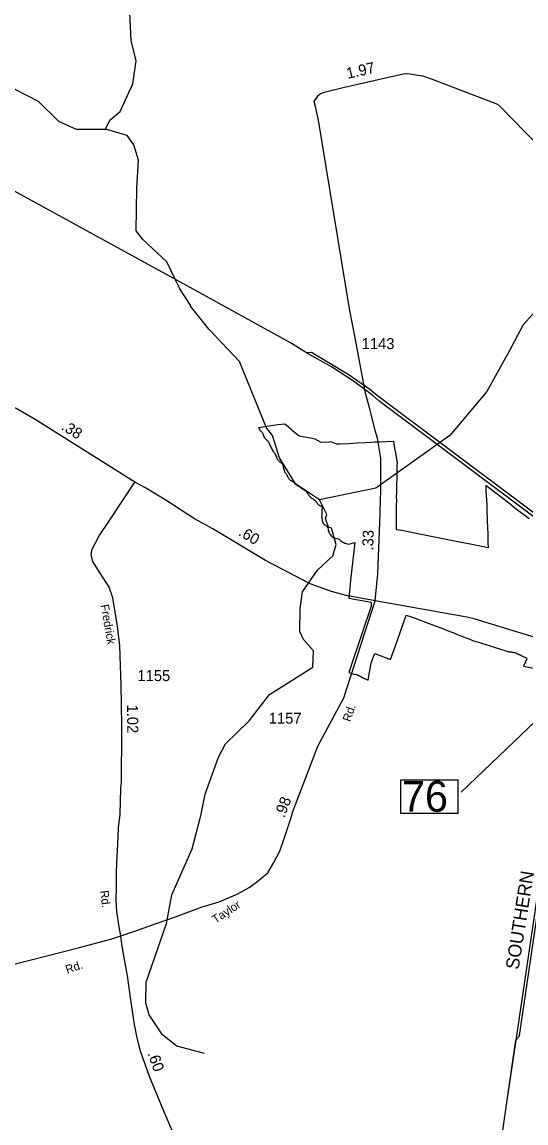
# Model space of a CAD drawing. Extents: x 2532689 to 2764727, y 536648 to 732970.
# Drawn here: x 2556042 to 2561755, y 642091 to 654572 of the extents above; entities that cross this region are included whole.
import ezdxf

# ---------------------------------------------------------------- set-up
doc = ezdxf.new("R2010")
doc.units = 0
for name, color, linetype in [('Exist Boundary Political City Limit New', 7, 'Continuous'), ('Exist Hydrographic Creek Single Shore', 7, 'Continuous'), ('Exist Railroad Mainline', 7, 'Continuous'), ('Exist Railroad Mainline Label', 7, 'Continuous'), ('Exist Railroad Siding', 7, 'Continuous'), ('Exist Road Primary NC Attributed', 7, 'Continuous'), ('Exist Road Primary NC Mileage Hundredths English Label', 7, 'Continuous'), ('Exist Road Primary NC Structure Standard Bridge Number Label', 7, 'Continuous'), ('Exist Road Secondary Mileage Hundredths English Label', 7, 'Continuous'), ('Exist Road Secondary Type 51 Attributed', 7, 'Continuous'), ('Exist Road Secondary Type 51 Label', 7, 'Continuous'), ('Exist Road Secondary Type 51 Number Label', 7, 'Continuous'), ('Map Preparation Boundary City Limit Buffer Line', 7, 'Continuous')]:
    doc.layers.add(name, color=color, linetype=linetype)

msp = doc.modelspace()

# ---------------------------------------------------------------- linework, layer by layer
at = {"layer": 'Exist Boundary Political City Limit New'}
for points in [[(2561790, 648941), (2561629, 649062), (2561557, 649120), (2561364, 649268), (2561299, 649318), (2561301, 649258), (2561309, 649095), (2561311, 649044), (2561316, 648918), (2561318, 648840), (2561321, 648765), (2561323, 648698), (2561324, 648672), (2561327, 648612), (2561140, 648649), (2560944, 648688), (2560716, 648733), (2560530, 648769), (2560346, 648806), (2560285, 648817), (2560286, 648931), (2560286, 648987), (2560287, 649031), (2560288, 649106), (2560289, 649131), (2560288, 649203), (2560290, 649227), (2560290, 649281), (2560291, 649327), (2560293, 649403), (2560294, 649426), (2560296, 649523), (2560296, 649539), (2560297, 649577), (2560289, 649619), (2560274, 649706), (2560272, 649715), (2560256, 649817), (2560172, 649812), (2560102, 649808), (2560038, 649810), (2560000, 649807), (2559940, 649801), (2559841, 649796), (2559745, 649792), (2559641, 649787), (2559612, 649786), (2559567, 649806), (2559538, 649812), (2559533, 649811), (2559432, 649805), (2559364, 649844), (2559313, 649853), (2559245, 649864), (2559182, 649876), (2559129, 649920), (2559036, 650000), (2559020, 650015), (2558944, 650004), (2558915, 650000), (2558723, 649972), (2558734, 649956), (2558743, 649943), (2558752, 649933), (2558756, 649927), (2558762, 649921), (2558767, 649914), (2558771, 649906), (2558776, 649895), (2558779, 649885), (2558782, 649874), (2558788, 649863), (2558797, 649852), (2558806, 649842), (2558814, 649835), (2558822, 649829), (2558831, 649819), (2558840, 649804), (2558849, 649786), (2558856, 649769), (2558862, 649757), (2558867, 649746), (2558872, 649735), (2558879, 649723), (2558886, 649712), (2558892, 649701), (2558898, 649692), (2558902, 649685), (2558908, 649677), (2558914, 649665), (2558920, 649653), (2558925, 649641), (2558928, 649635), (2558930, 649629), (2558932, 649623), (2558936, 649617)], [(2558936, 649617), (2558949, 649601), (2558962, 649589), (2558977, 649577), (2558988, 649566), (2558993, 649560), (2558997, 649552), (2559000, 649542), (2559003, 649533), (2559004, 649528), (2559005, 649523), (2559007, 649514), (2559009, 649504), (2559012, 649493), (2559014, 649486), (2559016, 649479), (2559018, 649474), (2559020, 649469), (2559024, 649464), (2559029, 649458), (2559035, 649451), (2559040, 649444), (2559046, 649436), (2559049, 649428), (2559053, 649420), (2559057, 649411), (2559060, 649405), (2559063, 649400), (2559066, 649395), (2559068, 649392), (2559073, 649386), (2559082, 649380), (2559092, 649373), (2559103, 649367), (2559115, 649358), (2559125, 649349), (2559136, 649339), (2559148, 649329), (2559162, 649319), (2559177, 649309), (2559190, 649301), (2559200, 649295), (2559208, 649289), (2559218, 649283), (2559240, 649268), (2559248, 649262), (2559255, 649257), (2559262, 649251), (2559269, 649244), (2559276, 649233), (2559283, 649223), (2559288, 649214), (2559293, 649206), (2559298, 649199), (2559312, 649186), (2559325, 649176), (2559334, 649171), (2559342, 649166), (2559351, 649160), (2559360, 649153), (2559368, 649144), (2559375, 649136), (2559381, 649128), (2559386, 649122), (2559391, 649113), (2559395, 649105), (2559404, 649100), (2559408, 649098), (2559414, 649094), (2559419, 649090), (2559424, 649088), (2559428, 649086), (2559433, 649084), (2559439, 649079), (2559442, 649075), (2559444, 649069), (2559444, 649066), (2559444, 649059), (2559443, 649052), (2559441, 649046), (2559441, 649027), (2559441, 649022), (2559442, 649008), (2559441, 649001), (2559440, 648992), (2559440, 648985), (2559438, 648970), (2559439, 648964), (2559440, 648958), (2559442, 648943), (2559443, 648936), (2559443, 648930), (2559446, 648920), (2559448, 648908), (2559451, 648899), (2559452, 648894), (2559456, 648888), (2559458, 648886), (2559459, 648884), (2559464, 648880)], [(2559464, 648880), (2559468, 648877), (2559473, 648873), (2559480, 648867), (2559485, 648863), (2559489, 648860), (2559492, 648856), (2559496, 648852), (2559507, 648838), (2559511, 648823), (2559514, 648809), (2559518, 648795), (2559521, 648785), (2559526, 648776), (2559532, 648766), (2559539, 648757), (2559547, 648748), (2559555, 648741), (2559562, 648734), (2559567, 648730), (2559578, 648726), (2559594, 648722), (2559612, 648718), (2559628, 648712), (2559636, 648707), (2559644, 648701), (2559652, 648695), (2559660, 648688), (2559672, 648681), (2559683, 648675), (2559693, 648669), (2559699, 648666), (2559706, 648663), (2559717, 648660), (2559730, 648657), (2559745, 648654), (2559772, 648660), (2559801, 648668), (2559813, 648672), (2559764, 648245), (2559748, 648040), (2560000, 647996), (2560000, 647950), (2559899, 647647), (2559746, 647197), (2559804, 647181), (2559805, 647180), (2559820, 647178), (2559836, 647174), (2559850, 647168), (2559862, 647162), (2559873, 647156), (2559882, 647151), (2559894, 647145), (2559907, 647138), (2559920, 647132), (2559933, 647126), (2559944, 647122), (2559955, 647118), (2559966, 647113), (2560000, 647306), (2560040, 647412), (2560219, 647347), (2560274, 647500), (2560332, 647664), (2560398, 647847), (2560510, 647809), (2560538, 647800), (2560647, 647759), (2560708, 647736), (2560779, 647709), (2560819, 647693), (2560871, 647672), (2560944, 647644), (2560968, 647634), (2561105, 647579), (2561124, 647571), (2561158, 647558), (2561244, 647533), (2561252, 647531), (2561348, 647500), (2561356, 647497), (2561445, 647470), (2561539, 647439), (2561544, 647438), (2561550, 647437), (2561556, 647436), (2561558, 647435), (2561560, 647434), (2561562, 647434), (2561565, 647433), (2561568, 647433), (2561571, 647432), (2561573, 647432), (2561575, 647432), (2561578, 647432), (2561583, 647432), (2561588, 647431), (2561591, 647431), (2561595, 647430)], [(2561595, 647430), (2561600, 647429), (2561604, 647428), (2561609, 647427), (2561614, 647426), (2561619, 647425), (2561622, 647424), (2561626, 647423), (2561628, 647423), (2561632, 647422), (2561636, 647422), (2561639, 647421), (2561641, 647421), (2561646, 647418), (2561652, 647414), (2561658, 647410), (2561662, 647409), (2561665, 647408), (2561668, 647407), (2561671, 647406), (2561674, 647404), (2561677, 647402), (2561679, 647402), (2561682, 647401), (2561685, 647400), (2561691, 647397), (2561696, 647394), (2561700, 647392), (2561704, 647389), (2561706, 647387), (2561708, 647386), (2561766, 647360)], [(2561763, 647353), (2561726, 647270), (2562006, 647213)]]:
    msp.add_lwpolyline(points, dxfattribs=at)
at = {"layer": 'Exist Hydrographic Creek Single Shore'}
for points in [[(2556990, 653358), (2557038, 653459), (2557153, 653559), (2557297, 653870), (2557334, 654131), (2557280, 654362), (2557239, 655236), (2557298, 655646), (2557285, 655888), (2557164, 656159), (2557168, 656402), (2557304, 656687), (2557411, 656747), (2557847, 656826)], [(2555561, 654013), (2556226, 653675), (2556455, 653448), (2556657, 653358), (2556990, 653358)], [(2557950, 651364), (2557831, 651547), (2557684, 651853), (2557413, 652105), (2557336, 652204), (2557344, 652690), (2557363, 653006), (2557310, 653181), (2557233, 653286), (2556990, 653358)], [(2559413, 649156), (2559141, 649338), (2558960, 649633), (2558880, 649883), (2558812, 649972), (2558506, 650724), (2558165, 651085), (2557951, 651349), (2557950, 651364)], [(2562000, 651444), (2561722, 651140), (2561562, 650835), (2561310, 650383), (2560892, 649883), (2560053, 649288), (2559413, 649156)], [(2558072, 645592), (2558118, 645817), (2558268, 646237), (2558348, 646388), (2558618, 646652), (2558846, 646950), (2559340, 647259), (2559345, 647443), (2559234, 647573), (2559190, 647663), (2559193, 647922), (2559223, 648114), (2559393, 648360), (2559565, 648522), (2559604, 648648), (2559600, 648660), (2559551, 648836), (2559517, 648845), (2559482, 648945), (2559498, 648989), (2559413, 649156)], [(2558111, 642878), (2557796, 642964), (2557636, 643092), (2557482, 643316), (2557446, 643449), (2557450, 643689), (2557679, 644352), (2557740, 644679), (2557972, 645201), (2558060, 645547), (2558072, 645592)]]:
    msp.add_lwpolyline(points, dxfattribs=at)
at = {"layer": 'Exist Railroad Mainline'}
for p, q in [((2562055, 645852), (2561640, 643031)), ((2561640, 643031), (2561530, 642297))]:
    msp.add_line(p, q, dxfattribs=at)
for points in [[(2559266, 650821), (2559087, 650934), (2557947, 651564), (2555400, 652956), (2551990, 654816), (2550942, 655412)], [(2562887, 648180), (2560088, 650277), (2560017, 650338), (2559798, 650502), (2559549, 650663), (2559266, 650821)], [(2559836, 631017), (2560198, 633565), (2560580, 635992), (2561345, 640971), (2561535, 642299), (2561640, 643031)]]:
    msp.add_lwpolyline(points, dxfattribs=at)
at = {"layer": 'Exist Railroad Siding'}
for points in [[(2563595, 648418), (2563449, 648317), (2563356, 648259), (2563241, 648219), (2563195, 648208), (2563115, 648206), (2562896, 648236), (2562827, 648279), (2562462, 648544), (2560071, 650333), (2559984, 650407), (2559739, 650576), (2559324, 650826), (2559266, 650821)], [(2562055, 645852), (2562059, 645828), (2562074, 645816), (2562074, 645776), (2562083, 645756), (2562083, 645726), (2562074, 645708), (2561928, 644777), (2561677, 643082), (2561669, 643064), (2561640, 643031)]]:
    msp.add_lwpolyline(points, dxfattribs=at)
at = {"layer": 'Exist Road Primary NC Attributed'}
for points in [[(2557320, 649355), (2556779, 649697), (2556189, 650066), (2555974, 650190), (2555843, 650256), (2555720, 650328), (2555619, 650378), (2555581, 650397)], [(2560045, 648012), (2559717, 648072), (2559549, 648115), (2559307, 648202), (2558802, 648466), (2558205, 648825), (2557997, 648939), (2557684, 649144), (2557435, 649295), (2557320, 649355)], [(2562914, 647395), (2562172, 647520), (2561987, 647558), (2561649, 647660), (2561179, 647802), (2561086, 647825), (2560045, 648012)]]:
    msp.add_lwpolyline(points, dxfattribs=at)
at = {"layer": 'Exist Road Primary NC Structure Standard Bridge Number Label'}
msp.add_line((2562578, 647331), (2561021, 645843), dxfattribs=at)
msp.add_lwpolyline([(2560336, 645981), (2560981, 645981), (2560981, 645599), (2560336, 645599)], close=True, dxfattribs=at)
at = {"layer": 'Exist Road Secondary Type 51 Attributed'}
for points in [[(2559927, 650406), (2559818, 650992), (2559754, 651319), (2559404, 653460), (2559367, 653613), (2559352, 653671), (2559403, 653742), (2559422, 653756), (2559466, 653775), (2559699, 653832), (2560362, 653983), (2560414, 653988), (2560582, 653963), (2560693, 653923), (2561431, 653642), (2561465, 653612), (2561749, 653320), (2562545, 652507)], [(2560045, 648012), (2560077, 648317), (2560098, 648900), (2560111, 649263), (2560110, 649568), (2560109, 649628), (2560071, 649853), (2560045, 649940), (2559998, 650125), (2559989, 650173), (2559937, 650363), (2559927, 650406)], [(2557162, 644212), (2557142, 644314), (2557118, 644489), (2557110, 644617), (2557113, 644767), (2557113, 644921), (2557117, 645049), (2557127, 645249), (2557137, 645438), (2557153, 645594), (2557163, 645885), (2557170, 645958), (2557170, 646144), (2557175, 646346), (2557172, 646582), (2557170, 646840), (2557166, 647056), (2557158, 647276), (2557150, 647502), (2557125, 647723), (2557072, 648044), (2557028, 648164), (2556927, 648325), (2556844, 648455), (2556826, 648537), (2556838, 648597), (2556918, 648749), (2557025, 648910), (2557320, 649355)], [(2557162, 644212), (2557309, 644263), (2557573, 644357), (2557780, 644429), (2558083, 644541), (2558276, 644600), (2558489, 644690), (2558618, 644760), (2558701, 644822), (2558827, 644928), (2558896, 645043), (2558965, 645171), (2559009, 645306), (2559094, 645554), (2559113, 645624), (2559394, 646362), (2559688, 646910), (2560045, 648012)], [(2555938, 643888), (2556693, 644082), (2557060, 644178), (2557162, 644212)], [(2557966, 641483), (2557648, 642225), (2557577, 642400), (2557487, 642620), (2557407, 642842), (2557384, 642904), (2557366, 642976), (2557344, 643077), (2557318, 643209), (2557279, 643460), (2557236, 643759), (2557193, 644009), (2557175, 644120), (2557162, 644212)]]:
    msp.add_lwpolyline(points, dxfattribs=at)
at = {"layer": 'Map Preparation Boundary City Limit Buffer Line'}
for points in [[(2561790, 648941), (2561629, 649062), (2561557, 649120), (2561364, 649268), (2561299, 649318), (2561301, 649258), (2561309, 649095), (2561311, 649044), (2561316, 648918), (2561318, 648840), (2561321, 648765), (2561323, 648698), (2561324, 648672), (2561327, 648612), (2561140, 648649), (2560944, 648688), (2560716, 648733), (2560530, 648769), (2560346, 648806), (2560285, 648817), (2560286, 648931), (2560286, 648987), (2560287, 649031), (2560288, 649106), (2560289, 649131), (2560288, 649203), (2560290, 649227), (2560290, 649281), (2560291, 649327), (2560293, 649403), (2560294, 649426), (2560296, 649523), (2560296, 649539), (2560297, 649577), (2560289, 649619), (2560274, 649706), (2560272, 649715), (2560256, 649817), (2560172, 649812), (2560102, 649808), (2560038, 649810), (2560000, 649807), (2559940, 649801), (2559841, 649796), (2559745, 649792), (2559641, 649787), (2559612, 649786), (2559567, 649806), (2559538, 649812), (2559533, 649811), (2559432, 649805), (2559364, 649844), (2559313, 649853), (2559245, 649864), (2559182, 649876), (2559129, 649920), (2559036, 650000), (2559020, 650015), (2558944, 650004), (2558915, 650000), (2558723, 649972), (2558734, 649956), (2558743, 649943), (2558752, 649933), (2558756, 649927), (2558762, 649921), (2558767, 649914), (2558771, 649906), (2558776, 649895), (2558779, 649885), (2558782, 649874), (2558788, 649863), (2558797, 649852), (2558806, 649842), (2558814, 649835), (2558822, 649829), (2558831, 649819), (2558840, 649804), (2558849, 649786), (2558856, 649769), (2558862, 649757), (2558867, 649746), (2558872, 649735), (2558879, 649723), (2558886, 649712), (2558892, 649701), (2558898, 649692), (2558902, 649685), (2558908, 649677), (2558914, 649665), (2558920, 649653), (2558925, 649641), (2558928, 649635), (2558930, 649629), (2558932, 649623), (2558936, 649617)], [(2558936, 649617), (2558949, 649601), (2558962, 649589), (2558977, 649577), (2558988, 649566), (2558993, 649560), (2558997, 649552), (2559000, 649542), (2559003, 649533), (2559004, 649528), (2559005, 649523), (2559007, 649514), (2559009, 649504), (2559012, 649493), (2559014, 649486), (2559016, 649479), (2559018, 649474), (2559020, 649469), (2559024, 649464), (2559029, 649458), (2559035, 649451), (2559040, 649444), (2559046, 649436), (2559049, 649428), (2559053, 649420), (2559057, 649411), (2559060, 649405), (2559063, 649400), (2559066, 649395), (2559068, 649392), (2559073, 649386), (2559082, 649380), (2559092, 649373), (2559103, 649367), (2559115, 649358), (2559125, 649349), (2559136, 649339), (2559148, 649329), (2559162, 649319), (2559177, 649309), (2559190, 649301), (2559200, 649295), (2559208, 649289), (2559218, 649283), (2559240, 649268), (2559248, 649262), (2559255, 649257), (2559262, 649251), (2559269, 649244), (2559276, 649233), (2559283, 649223), (2559288, 649214), (2559293, 649206), (2559298, 649199), (2559312, 649186), (2559325, 649176), (2559334, 649171), (2559342, 649166), (2559351, 649160), (2559360, 649153), (2559368, 649144), (2559375, 649136), (2559381, 649128), (2559386, 649122), (2559391, 649113), (2559395, 649105), (2559404, 649100), (2559408, 649098), (2559414, 649094), (2559419, 649090), (2559424, 649088), (2559428, 649086), (2559433, 649084), (2559439, 649079), (2559442, 649075), (2559444, 649069), (2559444, 649066), (2559444, 649059), (2559443, 649052), (2559441, 649046), (2559441, 649027), (2559441, 649022), (2559442, 649008), (2559441, 649001), (2559440, 648992), (2559440, 648985), (2559438, 648970), (2559439, 648964), (2559440, 648958), (2559442, 648943), (2559443, 648936), (2559443, 648930), (2559446, 648920), (2559448, 648908), (2559451, 648899), (2559452, 648894), (2559456, 648888), (2559458, 648886), (2559459, 648884), (2559464, 648880)], [(2559464, 648880), (2559468, 648877), (2559473, 648873), (2559480, 648867), (2559485, 648863), (2559489, 648860), (2559492, 648856), (2559496, 648852), (2559507, 648838), (2559511, 648823), (2559514, 648809), (2559518, 648795), (2559521, 648785), (2559526, 648776), (2559532, 648766), (2559539, 648757), (2559547, 648748), (2559555, 648741), (2559562, 648734), (2559567, 648730), (2559578, 648726), (2559594, 648722), (2559612, 648718), (2559628, 648712), (2559636, 648707), (2559644, 648701), (2559652, 648695), (2559660, 648688), (2559672, 648681), (2559683, 648675), (2559693, 648669), (2559699, 648666), (2559706, 648663), (2559717, 648660), (2559730, 648657), (2559745, 648654), (2559772, 648660), (2559801, 648668), (2559813, 648672), (2559764, 648245), (2559748, 648040), (2560000, 647996), (2560000, 647950), (2559899, 647647), (2559746, 647197), (2559804, 647181), (2559805, 647180), (2559820, 647178), (2559836, 647174), (2559850, 647168), (2559862, 647162), (2559873, 647156), (2559882, 647151), (2559894, 647145), (2559907, 647138), (2559920, 647132), (2559933, 647126), (2559944, 647122), (2559955, 647118), (2559966, 647113), (2560000, 647306), (2560040, 647412), (2560219, 647347), (2560274, 647500), (2560332, 647664), (2560398, 647847), (2560510, 647809), (2560538, 647800), (2560647, 647759), (2560708, 647736), (2560779, 647709), (2560819, 647693), (2560871, 647672), (2560944, 647644), (2560968, 647634), (2561105, 647579), (2561124, 647571), (2561158, 647558), (2561244, 647533), (2561252, 647531), (2561348, 647500), (2561356, 647497), (2561445, 647470), (2561539, 647439), (2561544, 647438), (2561550, 647437), (2561556, 647436), (2561558, 647435), (2561560, 647434), (2561562, 647434), (2561565, 647433), (2561568, 647433), (2561571, 647432), (2561573, 647432), (2561575, 647432), (2561578, 647432), (2561583, 647432), (2561588, 647431), (2561591, 647431), (2561595, 647430)], [(2561595, 647430), (2561600, 647429), (2561604, 647428), (2561609, 647427), (2561614, 647426), (2561619, 647425), (2561622, 647424), (2561626, 647423), (2561628, 647423), (2561632, 647422), (2561636, 647422), (2561639, 647421), (2561641, 647421), (2561646, 647418), (2561652, 647414), (2561658, 647410), (2561662, 647409), (2561665, 647408), (2561668, 647407), (2561671, 647406), (2561674, 647404), (2561677, 647402), (2561679, 647402), (2561682, 647401), (2561685, 647400), (2561691, 647397), (2561696, 647394), (2561700, 647392), (2561704, 647389), (2561706, 647387), (2561708, 647386), (2561766, 647360)], [(2561763, 647353), (2561726, 647270), (2562006, 647213)]]:
    msp.add_lwpolyline(points, dxfattribs=at)

# ---------------------------------------------------------------- texts
at = {"layer": 'Exist Railroad Mainline Label'}
msp.add_text('SOUTHERN', height=150, rotation=81.0375, dxfattribs=at).set_placement((2561671, 643824))
at = {"layer": 'Exist Road Primary NC Mileage Hundredths English Label'}
for s, rotation, p in [('.38', 327.9844, (2556478, 649959)), ('.60', 328.9645, (2558487, 648758))]:
    msp.add_text(s, height=125, rotation=rotation, dxfattribs=at).set_placement(p)
at = {"layer": 'Exist Road Primary NC Structure Standard Bridge Number Label'}
msp.add_text('76', height=350, dxfattribs=at).set_placement((2560349, 645619))
at = {"layer": 'Exist Road Secondary Mileage Hundredths English Label'}
for s, rotation, p in [('1.97', 12.7603, (2559734, 653927)), ('.33', 88.4127, (2560023, 648580)), ('1.02', 270.5691, (2557232, 646834)), ('.98', 69.1467, (2559015, 645543)), ('.60', 289.6879, (2557463, 642880))]:
    msp.add_text(s, height=125, rotation=rotation, dxfattribs=at).set_placement(p)
at = {"layer": 'Exist Road Secondary Type 51 Label'}
for s, rotation, p in [('Fredrick', 279.9847, (2556931, 647962)), ('Rd.', 71.1543, (2559763, 646633)), ('Rd.', 277.5222, (2556926, 644722)), ('Taylor', 33.6271, (2558236, 644348)), ('Rd.', 19.2054, (2556554, 643782))]:
    msp.add_text(s, height=95, rotation=rotation, dxfattribs=at).set_placement(p)
at = {"layer": 'Exist Road Secondary Type 51 Number Label'}
for s, p in [('1143', (2559892, 650864)), ('1155', (2557350, 647101)), ('1157', (2558839, 646618))]:
    msp.add_text(s, height=125, rotation=359.94, dxfattribs=at).set_placement(p)

doc.saveas('drawing.dxf')
